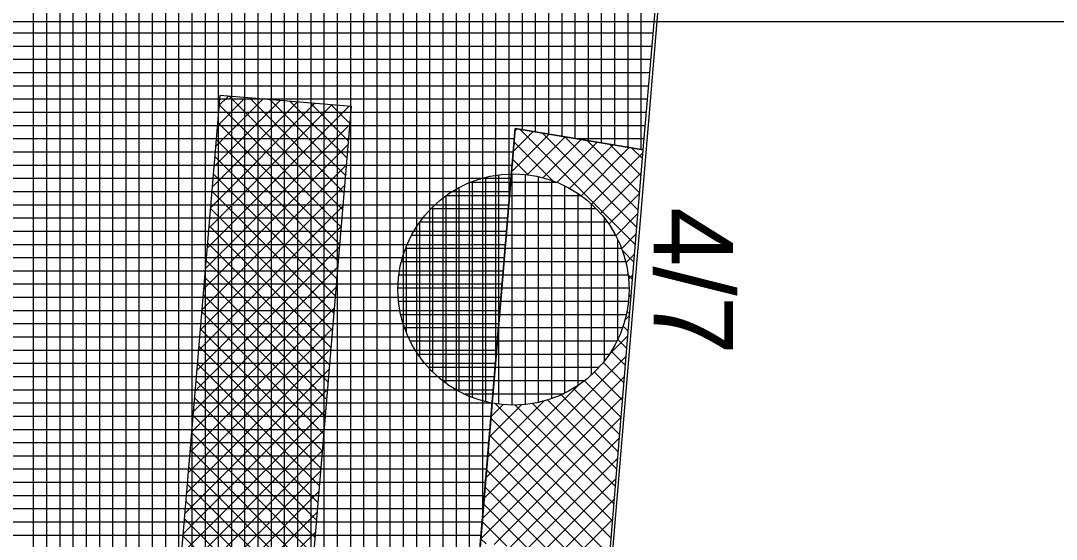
# Model space of a CAD drawing. Extents: x -565346 to -564154, y -1097386 to -1095620.
# Drawn here: x -564327.33 to -564311.65, y -1095924.57 to -1095916.73 of the extents above; entities that cross this region are included whole.
import ezdxf

# ---------------------------------------------------------------- set-up
doc = ezdxf.new("R2010")
doc.units = 0
for name, color, linetype in [('Vrstva 13', 7, 'Continuous'), ('Vrstva 40', 7, 'Continuous'), ('Vrstva 41', 7, 'Continuous'), ('Vrstva 42', 7, 'Continuous'), ('Vrstva 43', 7, 'Continuous'), ('Vrstva 44', 7, 'Continuous'), ('Vrstva 63', 7, 'Continuous')]:
    doc.layers.add(name, color=color, linetype=linetype)

msp = doc.modelspace()

# ---------------------------------------------------------------- linework, layer by layer
at = {"layer": 'Vrstva 13'}
msp.add_line((-564316.23, -1095899.34), (-564320.51, -1095950.21), dxfattribs=at)
at = {"layer": 'Vrstva 41'}
msp.add_lwpolyline([(-564317.9, -1095918.68), (-564319.837, -1095918.359), (-564322.792, -1095953.471), (-564316.779, -1095990.732), (-564317.708, -1096006.365), (-564312.296, -1096047.478), (-564277.924, -1096113.563), (-564240.773, -1096165.119), (-564207.452, -1096208.029), (-564205.9, -1096206.84), (-564239.15, -1096163.95), (-564276.21, -1096112.52), (-564310.36, -1096046.86), (-564315.7, -1096006.29), (-564314.77, -1095990.63), (-564320.6, -1095954.5), (-564320.51, -1095950.21)], close=True, dxfattribs=at)
at = {"layer": 'Vrstva 42'}
for p, q in [((-564324.181, -1095917.867), (-564324.324, -1095918.01)), ((-564324.171, -1095917.868), (-564322.45, -1095919.589)), ((-564322.355, -1095918.021), (-564324.506, -1095920.172)), ((-564322.615, -1095917.999), (-564324.48, -1095919.863)), ((-564322.876, -1095917.977), (-564324.454, -1095919.555)), ((-564323.137, -1095917.955), (-564324.428, -1095919.246)), ((-564323.398, -1095917.933), (-564324.402, -1095918.937)), ((-564323.659, -1095917.911), (-564324.376, -1095918.628)), ((-564323.92, -1095917.889), (-564324.35, -1095918.319)), ((-564324.323, -1095917.999), (-564322.472, -1095919.85)), ((-564323.862, -1095917.894), (-564322.428, -1095919.328)), ((-564323.553, -1095917.92), (-564322.406, -1095919.068)), ((-564323.245, -1095917.946), (-564322.384, -1095918.807)), ((-564322.936, -1095917.972), (-564322.362, -1095918.546)), ((-564322.627, -1095917.998), (-564322.34, -1095918.285)), ((-564322.34, -1095918.29), (-564324.532, -1095920.481)), ((-564324.345, -1095918.26), (-564322.494, -1095920.111)), ((-564319.325, -1095918.444), (-564319.892, -1095919.01)), ((-564319.568, -1095918.404), (-564319.866, -1095918.702)), ((-564319.81, -1095918.363), (-564319.84, -1095918.393)), ((-564319.766, -1095918.371), (-564318.019, -1095920.118)), ((-564319.083, -1095918.484), (-564319.656, -1095919.058)), ((-564319.427, -1095918.427), (-564317.997, -1095919.856)), ((-564319.088, -1095918.483), (-564317.976, -1095919.595)), ((-564322.366, -1095918.598), (-564324.558, -1095920.79)), ((-564324.367, -1095918.521), (-564322.516, -1095920.372)), ((-564319.854, -1095918.565), (-564319.269, -1095919.151)), ((-564318.84, -1095918.524), (-564319.42, -1095919.104)), ((-564318.597, -1095918.564), (-564319.207, -1095919.174)), ((-564318.355, -1095918.605), (-564319.015, -1095919.265)), ((-564318.112, -1095918.645), (-564318.841, -1095919.374)), ((-564318.749, -1095918.539), (-564317.954, -1095919.334)), ((-564318.41, -1095918.596), (-564317.933, -1095919.073)), ((-564318.071, -1095918.652), (-564317.911, -1095918.812)), ((-564324.389, -1095918.782), (-564322.538, -1095920.633)), ((-564317.903, -1095918.719), (-564318.686, -1095919.501)), ((-564322.392, -1095918.907), (-564324.584, -1095921.099)), ((-564319.876, -1095918.826), (-564319.642, -1095919.06)), ((-564324.411, -1095919.042), (-564322.559, -1095920.894)), ((-564317.929, -1095919.027), (-564318.546, -1095919.645)), ((-564322.418, -1095919.216), (-564324.61, -1095921.408)), ((-564324.433, -1095919.303), (-564322.581, -1095921.155)), ((-564317.954, -1095919.336), (-564318.423, -1095919.804)), ((-564322.444, -1095919.525), (-564324.636, -1095921.716)), ((-564324.455, -1095919.564), (-564322.603, -1095921.416)), ((-564317.98, -1095919.644), (-564318.317, -1095919.981)), ((-564322.47, -1095919.834), (-564324.662, -1095922.025)), ((-564324.477, -1095919.825), (-564322.625, -1095921.676)), ((-564318.005, -1095919.952), (-564318.229, -1095920.176)), ((-564322.496, -1095920.143), (-564324.688, -1095922.334)), ((-564324.499, -1095920.086), (-564322.647, -1095921.937)), ((-564318.221, -1095920.199), (-564318.041, -1095920.379)), ((-564324.521, -1095920.347), (-564322.669, -1095922.198)), ((-564318.031, -1095920.261), (-564318.162, -1095920.392)), ((-564322.522, -1095920.451), (-564324.714, -1095922.643)), ((-564324.543, -1095920.608), (-564322.691, -1095922.459)), ((-564318.13, -1095920.572), (-564318.062, -1095920.64)), ((-564318.056, -1095920.569), (-564318.123, -1095920.635)), ((-564322.548, -1095920.76), (-564324.74, -1095922.952)), ((-564324.564, -1095920.869), (-564322.713, -1095922.72)), ((-564318.082, -1095920.877), (-564318.121, -1095920.916)), ((-564318.118, -1095920.867), (-564318.084, -1095920.901)), ((-564322.574, -1095921.069), (-564324.766, -1095923.26)), ((-564324.586, -1095921.13), (-564322.735, -1095922.981)), ((-564318.146, -1095921.122), (-564318.105, -1095921.163)), ((-564318.107, -1095921.186), (-564318.179, -1095921.257)), ((-564322.6, -1095921.378), (-564324.792, -1095923.569)), ((-564324.608, -1095921.39), (-564322.757, -1095923.242)), ((-564318.204, -1095921.346), (-564318.127, -1095921.424)), ((-564318.133, -1095921.494), (-564318.423, -1095921.784)), ((-564318.286, -1095921.548), (-564318.149, -1095921.685)), ((-564322.626, -1095921.687), (-564324.818, -1095923.878)), ((-564324.63, -1095921.651), (-564322.779, -1095923.503)), ((-564318.387, -1095921.729), (-564318.17, -1095921.946)), ((-564324.652, -1095921.912), (-564322.801, -1095923.764)), ((-564318.158, -1095921.803), (-564320.308, -1095923.952)), ((-564318.506, -1095921.894), (-564318.192, -1095922.207)), ((-564322.652, -1095921.995), (-564324.844, -1095924.187)), ((-564318.184, -1095922.111), (-564320.334, -1095924.261)), ((-564318.641, -1095922.042), (-564318.214, -1095922.469)), ((-564324.674, -1095922.173), (-564322.823, -1095924.024)), ((-564318.874, -1095922.235), (-564320.282, -1095923.643)), ((-564318.791, -1095922.174), (-564318.235, -1095922.73)), ((-564322.678, -1095922.304), (-564324.87, -1095924.496)), ((-564318.21, -1095922.419), (-564320.36, -1095924.569)), ((-564319.143, -1095922.388), (-564318.278, -1095923.252)), ((-564318.958, -1095922.29), (-564318.257, -1095922.991)), ((-564324.696, -1095922.434), (-564322.845, -1095924.285)), ((-564319.401, -1095922.479), (-564320.256, -1095923.334)), ((-564319.742, -1095922.537), (-564320.23, -1095923.025)), ((-564320.015, -1095922.528), (-564320.204, -1095922.716)), ((-564320.148, -1095922.514), (-564318.365, -1095924.297)), ((-564319.837, -1095922.543), (-564318.343, -1095924.036)), ((-564319.578, -1095922.518), (-564318.322, -1095923.775)), ((-564319.349, -1095922.465), (-564318.3, -1095923.513)), ((-564322.704, -1095922.613), (-564324.896, -1095924.805)), ((-564324.718, -1095922.695), (-564322.867, -1095924.546)), ((-564320.206, -1095922.739), (-564318.387, -1095924.558)), ((-564318.235, -1095922.728), (-564320.159, -1095924.651)), ((-564322.73, -1095922.922), (-564324.922, -1095925.113)), ((-564324.74, -1095922.956), (-564322.889, -1095924.807)), ((-564320.228, -1095923), (-564318.408, -1095924.82)), ((-564318.261, -1095923.036), (-564319.912, -1095924.687)), ((-564322.756, -1095923.231), (-564324.948, -1095925.422)), ((-564324.762, -1095923.217), (-564322.911, -1095925.068)), ((-564320.25, -1095923.261), (-564318.43, -1095925.081)), ((-564318.286, -1095923.344), (-564319.694, -1095924.752)), ((-564324.784, -1095923.478), (-564322.933, -1095925.329)), ((-564320.272, -1095923.522), (-564318.451, -1095925.342)), ((-564322.782, -1095923.54), (-564324.974, -1095925.731)), ((-564318.312, -1095923.653), (-564319.497, -1095924.838)), ((-564324.806, -1095923.738), (-564322.955, -1095925.59)), ((-564320.293, -1095923.783), (-564318.473, -1095925.603)), ((-564322.808, -1095923.848), (-564325, -1095926.04)), ((-564318.337, -1095923.961), (-564319.319, -1095924.943)), ((-564324.828, -1095923.999), (-564322.977, -1095925.851)), ((-564320.315, -1095924.044), (-564319.546, -1095924.813)), ((-564322.834, -1095924.157), (-564325.026, -1095926.349)), ((-564324.85, -1095924.26), (-564322.999, -1095926.112)), ((-564320.337, -1095924.305), (-564319.966, -1095924.677)), ((-564318.363, -1095924.27), (-564319.158, -1095925.065)), ((-564322.86, -1095924.466), (-564325.052, -1095926.658)), ((-564324.872, -1095924.521), (-564323.021, -1095926.372)), ((-564320.359, -1095924.566), (-564320.28, -1095924.645))]:
    msp.add_line(p, q, dxfattribs=at)
msp.add_lwpolyline([(-564322.318, -1095918.024), (-564324.311, -1095917.856), (-564327.322, -1095953.642), (-564321.3, -1095990.958), (-564322.226, -1096006.529), (-564316.652, -1096048.867), (-564298.213, -1096083.6), (-564281.777, -1096115.914), (-564244.285, -1096167.937), (-564211.109, -1096210.658), (-564209.483, -1096209.49), (-564242.801, -1096166.581), (-564280.063, -1096114.871), (-564296.384, -1096082.78), (-564314.716, -1096048.249), (-564320.218, -1096006.455), (-564319.291, -1095990.856), (-564325.309, -1095953.567)], close=True, dxfattribs=at)
at = {"layer": 'Vrstva 43'}
for p, q in [((-564327.13, -1095981.315), (-564327.13, -1095844.513)), ((-564326.93, -1095983.422), (-564326.93, -1095845.561)), ((-564326.73, -1095985.528), (-564326.73, -1095846.61)), ((-564326.53, -1095987.634), (-564326.53, -1095847.658)), ((-564326.33, -1095989.741), (-564326.33, -1095848.706)), ((-564326.13, -1095991.847), (-564326.13, -1095849.755)), ((-564325.93, -1095993.954), (-564325.93, -1095850.803)), ((-564325.73, -1095996.06), (-564325.73, -1095851.851)), ((-564325.53, -1095998.166), (-564325.53, -1095852.9)), ((-564325.33, -1096000.273), (-564325.33, -1095853.948)), ((-564325.13, -1096002.379), (-564325.13, -1095854.997)), ((-564324.93, -1096004.485), (-564324.93, -1095856.045)), ((-564324.73, -1096006.592), (-564324.73, -1095857.093)), ((-564324.53, -1096008.184), (-564324.53, -1095858.142)), ((-564324.33, -1096009.703), (-564324.33, -1095859.19)), ((-564324.13, -1096011.222), (-564324.13, -1095860.238)), ((-564323.93, -1096012.741), (-564323.93, -1095861.287)), ((-564323.73, -1096014.26), (-564323.73, -1095862.335)), ((-564323.53, -1096015.779), (-564323.53, -1095863.383)), ((-564323.33, -1096017.298), (-564323.33, -1095864.432)), ((-564323.13, -1096018.818), (-564323.13, -1095865.48)), ((-564322.93, -1096020.337), (-564322.93, -1095866.529)), ((-564322.73, -1095952.734), (-564322.73, -1095867.577)), ((-564322.53, -1095950.358), (-564322.53, -1095868.625)), ((-564322.33, -1095947.981), (-564322.33, -1095869.674)), ((-564322.13, -1095945.605), (-564322.13, -1095870.722)), ((-564321.93, -1095943.229), (-564321.93, -1095871.77)), ((-564321.73, -1095940.852), (-564321.73, -1095872.819)), ((-564321.53, -1095938.476), (-564321.53, -1095873.867)), ((-564321.33, -1095936.099), (-564321.33, -1095875.188)), ((-564321.13, -1095933.723), (-564321.13, -1095876.755)), ((-564320.93, -1095931.346), (-564320.93, -1095878.323)), ((-564320.73, -1095928.97), (-564320.73, -1095879.89)), ((-564320.53, -1095926.593), (-564320.53, -1095881.458)), ((-564320.33, -1095924.217), (-564320.33, -1095883.026)), ((-564320.13, -1095921.841), (-564320.13, -1095884.593)), ((-564319.93, -1095919.464), (-564319.93, -1095886.161)), ((-564319.73, -1095918.377), (-564319.73, -1095887.728)), ((-564319.53, -1095918.41), (-564319.53, -1095889.296)), ((-564319.33, -1095918.443), (-564319.33, -1095890.863)), ((-564318.13, -1095918.642), (-564318.13, -1095891.204)), ((-564317.93, -1095918.675), (-564317.93, -1095891.178)), ((-564319.13, -1095918.476), (-564319.13, -1095891.331)), ((-564318.93, -1095918.509), (-564318.93, -1095891.306)), ((-564318.73, -1095918.542), (-564318.73, -1095891.28)), ((-564318.53, -1095918.576), (-564318.53, -1095891.255)), ((-564318.33, -1095918.609), (-564318.33, -1095891.229)), ((-564334.226, -1095916.91), (-564317.747, -1095916.91)), ((-564334.218, -1095917.11), (-564317.764, -1095917.11)), ((-564334.21, -1095917.31), (-564317.782, -1095917.31)), ((-564334.203, -1095917.51), (-564317.799, -1095917.51)), ((-564334.195, -1095917.71), (-564317.816, -1095917.71)), ((-564334.187, -1095917.91), (-564317.834, -1095917.91)), ((-564334.18, -1095918.11), (-564317.851, -1095918.11)), ((-564334.172, -1095918.31), (-564317.868, -1095918.31)), ((-564333.15, -1095918.51), (-564319.85, -1095918.51)), ((-564318.926, -1095918.51), (-564317.885, -1095918.51)), ((-564331.789, -1095918.71), (-564319.867, -1095918.71)), ((-564331.078, -1095918.91), (-564319.883, -1095918.91)), ((-564331.07, -1095919.11), (-564319.9, -1095919.11)), ((-564331.062, -1095919.31), (-564319.917, -1095919.31)), ((-564331.054, -1095919.51), (-564319.934, -1095919.51)), ((-564331.046, -1095919.71), (-564319.951, -1095919.71)), ((-564331.038, -1095919.91), (-564319.968, -1095919.91)), ((-564331.03, -1095920.11), (-564319.984, -1095920.11)), ((-564331.021, -1095920.31), (-564320.001, -1095920.31)), ((-564331.013, -1095920.51), (-564320.018, -1095920.51)), ((-564331.005, -1095920.71), (-564320.035, -1095920.71)), ((-564330.997, -1095920.91), (-564320.052, -1095920.91)), ((-564330.989, -1095921.11), (-564320.069, -1095921.11)), ((-564330.981, -1095921.31), (-564320.085, -1095921.31)), ((-564330.973, -1095921.51), (-564320.102, -1095921.51)), ((-564330.965, -1095921.71), (-564320.119, -1095921.71)), ((-564330.957, -1095921.91), (-564320.136, -1095921.91)), ((-564330.948, -1095922.11), (-564320.153, -1095922.11)), ((-564330.94, -1095922.31), (-564320.17, -1095922.31)), ((-564330.932, -1095922.51), (-564320.186, -1095922.51)), ((-564330.924, -1095922.71), (-564320.203, -1095922.71)), ((-564330.916, -1095922.91), (-564320.22, -1095922.91)), ((-564330.908, -1095923.11), (-564320.237, -1095923.11)), ((-564330.9, -1095923.31), (-564320.254, -1095923.31)), ((-564330.892, -1095923.51), (-564320.271, -1095923.51)), ((-564330.884, -1095923.71), (-564320.287, -1095923.71)), ((-564330.876, -1095923.91), (-564320.304, -1095923.91)), ((-564330.867, -1095924.11), (-564320.321, -1095924.11)), ((-564330.859, -1095924.31), (-564320.338, -1095924.31)), ((-564330.851, -1095924.51), (-564320.355, -1095924.51))]:
    msp.add_line(p, q, dxfattribs=at)
msp.add_lwpolyline([(-564312.296, -1096047.478), (-564317.708, -1096006.365), (-564316.779, -1095990.732), (-564322.792, -1095953.471), (-564319.837, -1095918.359), (-564317.9, -1095918.68), (-564316.23, -1095899.34), (-564317.284, -1095891.096), (-564319.268, -1095891.349), (-564321.435, -1095874.365), (-564327.225, -1095844.015), (-564327.939, -1095835.213), (-564325.945, -1095835.054), (-564328.86, -1095798.5), (-564329.554, -1095765.383)], dxfattribs=at)
at = {"layer": 'Vrstva 44'}
for p, q in [((-564320.29, -1095919.098), (-564320.29, -1095922.49)), ((-564320.09, -1095919.061), (-564320.09, -1095922.529)), ((-564319.89, -1095919.046), (-564319.89, -1095922.543)), ((-564319.69, -1095919.053), (-564319.69, -1095922.534)), ((-564319.49, -1095919.085), (-564319.49, -1095922.502)), ((-564320.69, -1095919.253), (-564320.69, -1095922.336)), ((-564320.514, -1095919.17), (-564319.215, -1095919.17)), ((-564320.49, -1095919.16), (-564320.49, -1095922.427)), ((-564319.29, -1095919.143), (-564319.29, -1095922.446)), ((-564319.09, -1095919.227), (-564319.09, -1095922.363)), ((-564320.89, -1095919.378), (-564320.89, -1095922.209)), ((-564320.878, -1095919.37), (-564318.85, -1095919.37)), ((-564318.89, -1095919.34), (-564318.89, -1095922.245)), ((-564321.112, -1095919.57), (-564318.615, -1095919.57)), ((-564321.09, -1095919.547), (-564321.09, -1095922.042)), ((-564318.69, -1095919.499), (-564318.69, -1095922.091)), ((-564318.49, -1095919.713), (-564318.49, -1095921.875)), ((-564321.29, -1095919.781), (-564321.29, -1095921.808)), ((-564321.283, -1095919.77), (-564318.447, -1095919.77)), ((-564321.406, -1095919.97), (-564318.321, -1095919.97)), ((-564318.29, -1095920.034), (-564318.29, -1095921.558)), ((-564321.498, -1095920.17), (-564318.231, -1095920.17)), ((-564321.49, -1095920.152), (-564321.49, -1095921.436)), ((-564321.562, -1095920.37), (-564318.168, -1095920.37)), ((-564321.598, -1095920.57), (-564318.129, -1095920.57)), ((-564321.612, -1095920.77), (-564318.115, -1095920.77)), ((-564321.603, -1095920.97), (-564318.125, -1095920.97)), ((-564321.572, -1095921.17), (-564318.157, -1095921.17)), ((-564321.516, -1095921.37), (-564318.213, -1095921.37)), ((-564321.431, -1095921.57), (-564318.296, -1095921.57)), ((-564321.315, -1095921.77), (-564318.414, -1095921.77)), ((-564321.158, -1095921.97), (-564318.568, -1095921.97)), ((-564320.945, -1095922.17), (-564318.785, -1095922.17)), ((-564320.621, -1095922.37), (-564319.103, -1095922.37))]:
    msp.add_line(p, q, dxfattribs=at)
msp.add_circle((-564319.864, -1095920.794), 1.75, dxfattribs=at)
at = {"layer": 'Vrstva 63'}
msp.add_line((-564154.77, -1095916.74), (-565342.77, -1095916.74), dxfattribs=at)

# ---------------------------------------------------------------- texts
at = {"layer": 'Vrstva 40'}
msp.add_text('4/7', height=1.2, rotation=270, dxfattribs=at).set_placement((-564317.74, -1095919.55))

doc.saveas('drawing.dxf')
